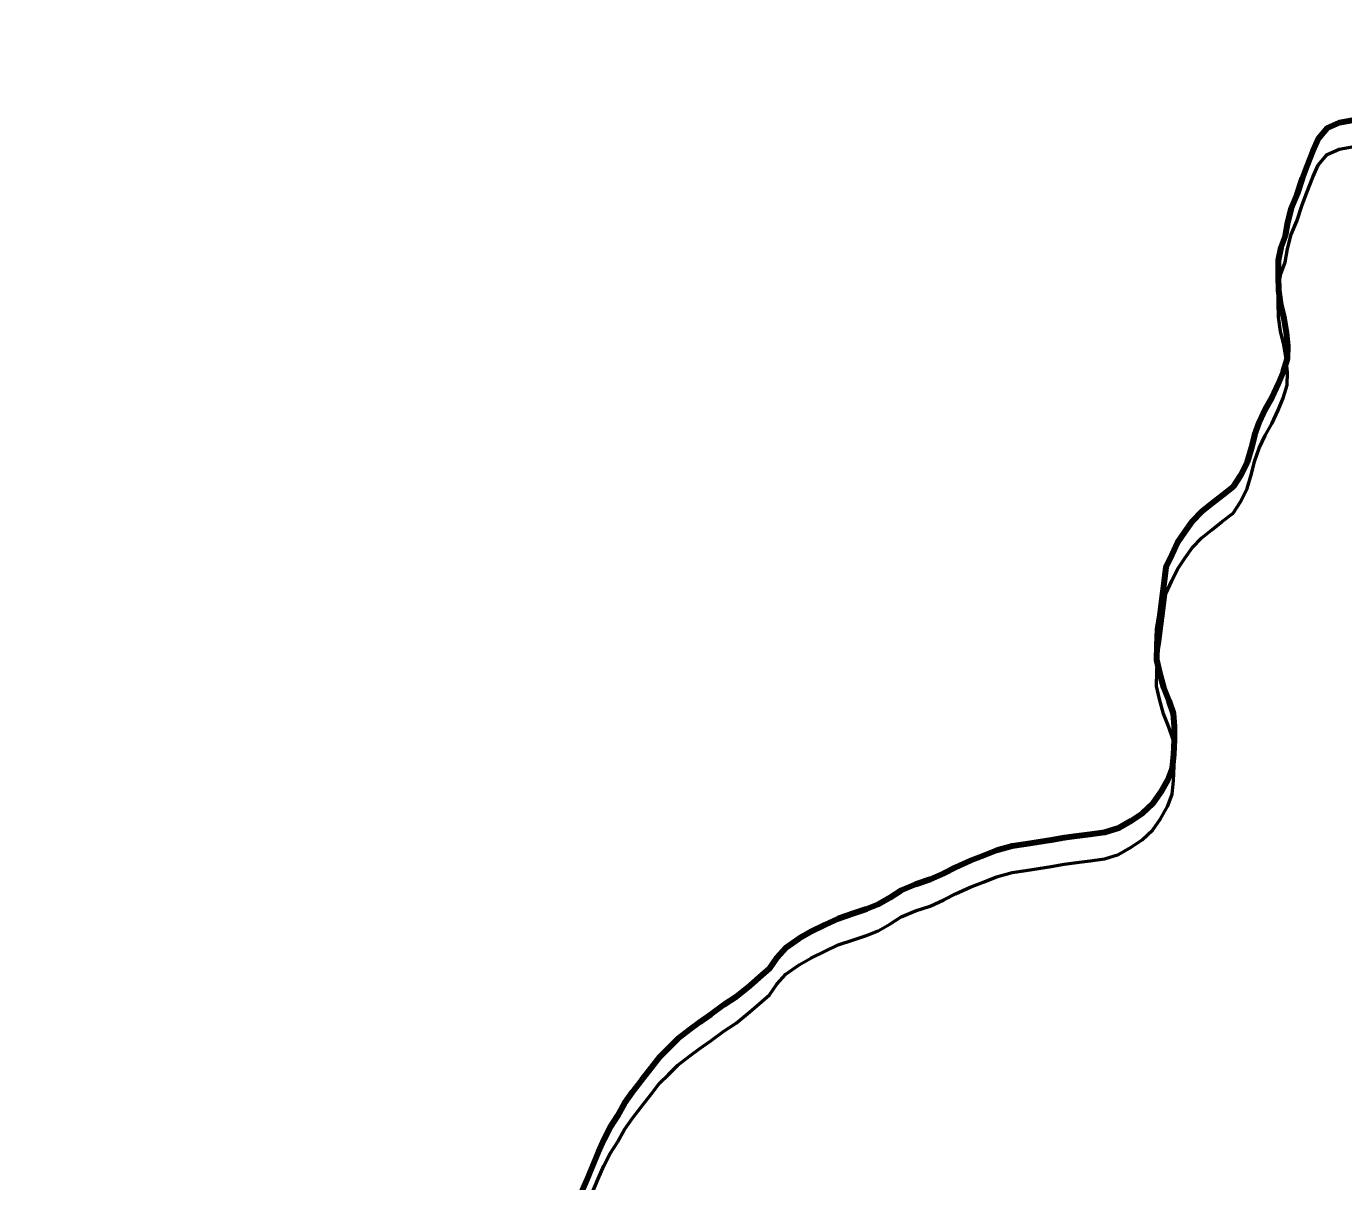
# Model space of a CAD drawing. Extents: x -1643653 to 4543381, y 1624270 to 13878484.
# Drawn here: x 738118 to 739428, y 8963337 to 8964486 of the extents above; entities that cross this region are included whole.
import ezdxf

# ---------------------------------------------------------------- set-up
doc = ezdxf.new("R2010")
doc.units = 0
doc.header["$LTSCALE"] = 200
for name, color, linetype, lineweight in [('1', 7, 'Continuous', 13), ('24', 7, 'Continuous', 25), ('27', 7, 'Continuous', 53), ('28', 7, 'Continuous', 53), ('29', 7, 'Continuous', 13), ('53', 7, 'Continuous', 106)]:
    doc.layers.add(name, color=color, linetype=linetype, lineweight=lineweight)

msp = doc.modelspace()

# ---------------------------------------------------------------- linework, layer by layer
at = {"layer": '1', "lineweight": 25}
msp.add_spline([(814781, 9009175.5), (814787.2, 9009173.4), (814796.9, 9009173.4), (814799.4, 9009172.4), (814805.1, 9009174.5), (814805.6, 9009176.5), (814811.7, 9009179.5), (814811.7, 9009179.5), (814801.5, 9009181), (814790.7, 9009181.5), (814784.1, 9009183.1), (814777.4, 9009185.1), (814778.4, 9009175.5)], degree=3, dxfattribs=at)
at = {"layer": '24', "lineweight": 53}
for points in [[(739436.1, 8964391.9), (739423, 8964389.8), (739411.1, 8964384.3), (739402.2, 8964373.9), (739397.1, 8964361.9), (739391, 8964346.6), (739386.4, 8964334.5), (739381, 8964318.2), (739375.3, 8964305), (739371.6, 8964290.7), (739369.4, 8964277.6), (739365.2, 8964265.8), (739362.6, 8964253), (739362.4, 8964237.3), (739362.8, 8964223.2), (739364.8, 8964208.9), (739368.2, 8964195.2), (739370.3, 8964181.3), (739371.6, 8964168.2), (739371.4, 8964155.2), (739367.6, 8964142.4), (739362.4, 8964130.5), (739356.1, 8964116.8), (739349.6, 8964105.2), (739343.6, 8964092.4), (739339.1, 8964079.2), (739335.9, 8964067.1), (739331.6, 8964052.6), (739325.2, 8964039.2), (739317.8, 8964028.1), (739306.7, 8964019.5), (739296.6, 8964011.3), (739286.6, 8964003.5), (739277.1, 8963993.5), (739269.6, 8963983.3), (739262.6, 8963972.5)], [(739262.6, 8963972.5), (739256.7, 8963960.5), (739251, 8963948), (739248.8, 8963931.6), (739246.9, 8963916.2), (739244.8, 8963900.5), (739242.7, 8963886.3), (739241.9, 8963870.6), (739241.7, 8963856), (739244.4, 8963843.1), (739248.6, 8963828.5), (739253.7, 8963815.2), (739258.2, 8963802.7), (739259.2, 8963789.7), (739259, 8963776.6), (739258.5, 8963762), (739257, 8963748.6), (739252.4, 8963736.6), (739245.6, 8963724.3), (739237.9, 8963713.2), (739227.4, 8963703.2), (739216.4, 8963696), (739203.9, 8963688.9), (739189.8, 8963684.5), (739175.6, 8963682.3), (739162.4, 8963680.8), (739149.7, 8963679.2), (739137, 8963676.9), (739124.2, 8963674.8), (739111.6, 8963672.9), (739098.1, 8963670.9), (739082.6, 8963666.6), (739070.2, 8963661.7), (739056.3, 8963656.3), (739041.8, 8963649.7), (739030.1, 8963643.6), (739016.7, 8963637.6), (739002.2, 8963632.7), (738987.7, 8963626.9), (738976.7, 8963619.6), (738964.9, 8963612.8), (738953.3, 8963608.1), (738940.3, 8963604.1), (738925.1, 8963598.8), (738912.4, 8963592.7), (738898.1, 8963585.6), (738886.4, 8963579.1), (738873.1, 8963569.9), (738864.4, 8963559.8), (738857, 8963549.2), (738846.8, 8963540.5), (738837.4, 8963532.2), (738823.7, 8963521.1), (738811.7, 8963513.3), (738798.6, 8963503.5), (738787.8, 8963495.9), (738777.5, 8963488.3), (738765.8, 8963479.4), (738756.5, 8963470), (738747.5, 8963461.3), (738739.2, 8963450.5), (738729.8, 8963438.4), (738720.7, 8963426.6), (738712.8, 8963415.5), (738705.9, 8963402.8)], [(738705.9, 8963402.8), (738698.7, 8963391.5), (738692.3, 8963379.4), (738686.8, 8963366.6), (738680.4, 8963351.5), (738675, 8963338.5), (738668.4, 8963323.4)]]:
    msp.add_lwpolyline(points, dxfattribs=at)
at = {"layer": '24'}
msp.add_spline([(738367.7, 8959924.4), (738437.2, 8960071.1), (738471.9, 8960121.3), (738537.5, 8960171.6), (738630.2, 8960202.5), (738765.3, 8960248.8), (738950.5, 8960322.2), (739124.2, 8960357), (739313.4, 8960368.5), (739359.7, 8960368.5), (739506.3, 8960291.3), (739610.6, 8960229.5), (739660.8, 8960198.6), (739703.2, 8960210.2), (739761.1, 8960275.8), (739826.7, 8960310.6), (739919.4, 8960314.5), (740031.3, 8960372.4), (740096.9, 8960453.5), (740178, 8960523), (740239.7, 8960542.3), (740340.1, 8960557.8), (740509.9, 8960496), (740648.9, 8960465.1), (740753.1, 8960465.1), (740865, 8960488.3), (740926.8, 8960519.2), (741135.2, 8960677.5), (741193.1, 8960747.1), (741278, 8960812.7), (741293.5, 8960851.3), (741300.5, 8960850.1), (741255.5, 8960925.1), (741195.5, 8961035.2), (741220.5, 8961105.2), (741225.5, 8961275.2), (741235.5, 8961375.3), (741255.5, 8961460.3), (741305.5, 8961510.3), (741355.4, 8961545.3), (741395.4, 8961605.3), (741440.4, 8961675.3), (741500.4, 8961730.4), (741545.4, 8961795.4), (741540.4, 8961925.4), (741555.4, 8962015.5), (741660.3, 8962135.5), (741690.3, 8962305.5), (741680.3, 8962425.6), (741700.3, 8962620.6), (741780.3, 8962700.7), (741975.2, 8962690.7), (742105.2, 8962630.6), (742195.2, 8962590.6), (742275.1, 8962580.6), (742390.1, 8962640.6), (742520.1, 8962655.6), (742770, 8962605.6), (742989.9, 8962550.6), (743104.8, 8962540.6), (743324.8, 8962590.6), (743524.7, 8962640.6), (743664.7, 8962635.6), (743774.6, 8962635.6), (743904.6, 8962675.7), (744079.5, 8962775.7), (744274.5, 8962990.7), (744539.4, 8963385.9), (744659.3, 8963580.9), (744879.3, 8963706), (745084.2, 8963786), (745299.1, 8963801), (745444.1, 8963831), (745664, 8963901), (745943.9, 8964026.1), (746173.8, 8964201.1), (746393.8, 8964276.1), (746543.7, 8964266.1), (746708.6, 8964376.2), (746898.6, 8964536.2), (747118.5, 8964656.2), (747248.5, 8964676.2), (747398.4, 8964766.3), (747428.4, 8964831.3), (747488.4, 8964891.3), (747623.3, 8964991.3), (747863.3, 8965106.4), (747993.2, 8965146.4), (748133.2, 8965221.4), (748228.1, 8965321.5), (748358.1, 8965451.5)], degree=3, dxfattribs=at)
at = {"layer": '27'}
for points in [[(739397.1, 8964361.9), (739402.2, 8964373.9), (739411.1, 8964384.3), (739423, 8964389.8), (739436.1, 8964391.9), (739448.4, 8964395.6), (739461.1, 8964398.4), (739474, 8964402.2)], [(739436.1, 8964391.9), (739423, 8964389.8), (739411.1, 8964384.3), (739402.2, 8964373.9), (739397.1, 8964361.9), (739391, 8964346.6), (739386.4, 8964334.5), (739381, 8964318.2), (739375.3, 8964305), (739371.6, 8964290.7), (739369.4, 8964277.6), (739365.2, 8964265.8), (739362.6, 8964253), (739362.4, 8964237.3), (739362.8, 8964223.2), (739364.8, 8964208.9), (739368.2, 8964195.2), (739370.3, 8964181.3), (739371.6, 8964168.2), (739371.4, 8964155.2), (739367.6, 8964142.4), (739362.4, 8964130.5), (739356.1, 8964116.8), (739349.6, 8964105.2), (739343.6, 8964092.4), (739339.1, 8964079.2), (739335.9, 8964067.1), (739331.6, 8964052.6), (739325.2, 8964039.2), (739317.8, 8964028.1), (739306.7, 8964019.5), (739296.6, 8964011.3), (739286.6, 8964003.5), (739277.1, 8963993.5), (739269.6, 8963983.3), (739262.6, 8963972.5)], [(739371.6, 8964290.7), (739375.3, 8964305), (739381, 8964318.2), (739386.4, 8964334.5), (739391, 8964346.6), (739397.1, 8964361.9)], [(739368.2, 8964195.2), (739364.8, 8964208.9), (739362.8, 8964223.2), (739362.4, 8964237.3), (739362.6, 8964253), (739365.2, 8964265.8), (739369.4, 8964277.6), (739371.6, 8964290.7)], [(739356.1, 8964116.8), (739362.4, 8964130.5), (739367.6, 8964142.4), (739371.4, 8964155.2), (739371.6, 8964168.2), (739370.3, 8964181.3), (739368.2, 8964195.2)], [(739331.6, 8964052.6), (739335.9, 8964067.1), (739339.1, 8964079.2), (739343.6, 8964092.4), (739349.6, 8964105.2), (739356.1, 8964116.8)], [(739296.6, 8964011.3), (739306.7, 8964019.5), (739317.8, 8964028.1), (739325.2, 8964039.2), (739331.6, 8964052.6)], [(739277.1, 8963993.5), (739286.6, 8964003.5), (739296.6, 8964011.3)], [(739248.8, 8963931.6), (739251, 8963948), (739256.7, 8963960.5), (739262.6, 8963972.5), (739269.6, 8963983.3), (739277.1, 8963993.5)], [(739262.6, 8963972.5), (739256.7, 8963960.5), (739251, 8963948), (739248.8, 8963931.6), (739246.9, 8963916.2), (739244.8, 8963900.5), (739242.7, 8963886.3), (739241.9, 8963870.6), (739241.7, 8963856), (739244.4, 8963843.1), (739248.6, 8963828.5), (739253.7, 8963815.2), (739258.2, 8963802.7), (739259.2, 8963789.7), (739259, 8963776.6), (739258.5, 8963762), (739257, 8963748.6), (739252.4, 8963736.6), (739245.6, 8963724.3), (739237.9, 8963713.2), (739227.4, 8963703.2), (739216.4, 8963696), (739203.9, 8963688.9), (739189.8, 8963684.5), (739175.6, 8963682.3), (739162.4, 8963680.8), (739149.7, 8963679.2), (739137, 8963676.9), (739124.2, 8963674.8), (739111.6, 8963672.9), (739098.1, 8963670.9), (739082.6, 8963666.6), (739070.2, 8963661.7), (739056.3, 8963656.3), (739041.8, 8963649.7), (739030.1, 8963643.6), (739016.7, 8963637.6), (739002.2, 8963632.7), (738987.7, 8963626.9), (738976.7, 8963619.6), (738964.9, 8963612.8), (738953.3, 8963608.1), (738940.3, 8963604.1), (738925.1, 8963598.8), (738912.4, 8963592.7), (738898.1, 8963585.6), (738886.4, 8963579.1), (738873.1, 8963569.9), (738864.4, 8963559.8), (738857, 8963549.2), (738846.8, 8963540.5), (738837.4, 8963532.2), (738823.7, 8963521.1), (738811.7, 8963513.3), (738798.6, 8963503.5), (738787.8, 8963495.9), (738777.5, 8963488.3), (738765.8, 8963479.4), (738756.5, 8963470), (738747.5, 8963461.3), (738739.2, 8963450.5), (738729.8, 8963438.4), (738720.7, 8963426.6), (738712.8, 8963415.5), (738705.9, 8963402.8)], [(739244.8, 8963900.5), (739246.9, 8963916.2), (739248.8, 8963931.6)], [(739258.2, 8963802.7), (739253.7, 8963815.2), (739248.6, 8963828.5), (739244.4, 8963843.1), (739241.7, 8963856), (739241.9, 8963870.6), (739242.7, 8963886.3), (739244.8, 8963900.5)], [(739175.6, 8963682.3), (739189.8, 8963684.5), (739203.9, 8963688.9), (739216.4, 8963696), (739227.4, 8963703.2), (739237.9, 8963713.2), (739245.6, 8963724.3), (739252.4, 8963736.6), (739257, 8963748.6), (739258.5, 8963762), (739259, 8963776.6), (739259.2, 8963789.7), (739258.2, 8963802.7)], [(739111.6, 8963672.9), (739124.2, 8963674.8), (739137, 8963676.9), (739149.7, 8963679.2)], [(739149.7, 8963679.2), (739162.4, 8963680.8), (739175.6, 8963682.3)], [(739030.1, 8963643.6), (739041.8, 8963649.7), (739056.3, 8963656.3), (739070.2, 8963661.7), (739082.6, 8963666.6)], [(739082.6, 8963666.6), (739098.1, 8963670.9), (739111.6, 8963672.9)], [(738987.7, 8963626.9), (739002.2, 8963632.7), (739016.7, 8963637.6), (739030.1, 8963643.6)], [(738964.9, 8963612.8), (738976.7, 8963619.6), (738987.7, 8963626.9)], [(738940.3, 8963604.1), (738953.3, 8963608.1), (738964.9, 8963612.8)], [(738898.1, 8963585.6), (738912.4, 8963592.7), (738925.1, 8963598.8), (738940.3, 8963604.1)], [(738873.1, 8963569.9), (738886.4, 8963579.1), (738898.1, 8963585.6)], [(738846.8, 8963540.5), (738857, 8963549.2), (738864.4, 8963559.8), (738873.1, 8963569.9)], [(738823.7, 8963521.1), (738837.4, 8963532.2), (738846.8, 8963540.5)], [(738798.6, 8963503.5), (738811.7, 8963513.3), (738823.7, 8963521.1)], [(738765.8, 8963479.4), (738777.5, 8963488.3), (738787.8, 8963495.9), (738798.6, 8963503.5)], [(738729.8, 8963438.4), (738739.2, 8963450.5), (738747.5, 8963461.3), (738756.5, 8963470), (738765.8, 8963479.4)], [(738692.3, 8963379.4), (738698.7, 8963391.5), (738705.9, 8963402.8), (738712.8, 8963415.5), (738720.7, 8963426.6), (738729.8, 8963438.4)], [(738705.9, 8963402.8), (738698.7, 8963391.5), (738692.3, 8963379.4), (738686.8, 8963366.6), (738680.4, 8963351.5), (738675, 8963338.5), (738668.4, 8963323.4)], [(738680.4, 8963351.5), (738686.8, 8963366.6), (738692.3, 8963379.4)], [(738668.4, 8963323.4), (738675, 8963338.5), (738680.4, 8963351.5)]]:
    msp.add_lwpolyline(points, dxfattribs=at)
at = {"layer": '28'}
for points in [[(739262.6, 8963972.5), (739269.6, 8963983.3), (739277.1, 8963993.5), (739286.6, 8964003.5), (739296.6, 8964011.3), (739306.7, 8964019.5), (739317.8, 8964028.1), (739325.2, 8964039.2), (739331.6, 8964052.6), (739335.9, 8964067.1), (739339.1, 8964079.2), (739343.6, 8964092.4), (739349.6, 8964105.2), (739356.1, 8964116.8), (739362.4, 8964130.5), (739367.6, 8964142.4), (739371.4, 8964155.2), (739371.6, 8964168.2), (739370.3, 8964181.3), (739368.2, 8964195.2), (739364.8, 8964208.9), (739362.8, 8964223.2), (739362.4, 8964237.3), (739362.6, 8964253), (739365.2, 8964265.8), (739369.4, 8964277.6), (739371.6, 8964290.7), (739375.3, 8964305), (739381, 8964318.2), (739386.4, 8964334.5), (739391, 8964346.6), (739397.1, 8964361.9), (739402.2, 8964373.9), (739411.1, 8964384.3), (739423, 8964389.8), (739436.1, 8964391.9)], [(739262.6, 8963946.3), (739269.6, 8963957.1), (739277.1, 8963967.4), (739286.6, 8963977.3), (739296.6, 8963985.1), (739306.7, 8963993.4), (739317.8, 8964001.9), (739325.2, 8964013), (739331.6, 8964026.4), (739335.9, 8964040.9), (739339.1, 8964053.1), (739343.6, 8964066.3), (739349.6, 8964079), (739356.1, 8964090.7), (739362.4, 8964104.3), (739367.6, 8964116.2), (739371.4, 8964129.1), (739371.6, 8964142), (739370.3, 8964155.1), (739368.2, 8964169.1), (739364.8, 8964182.7), (739362.8, 8964197.1), (739362.4, 8964211.1), (739362.6, 8964226.8), (739365.2, 8964239.6), (739369.4, 8964251.4), (739371.6, 8964264.5), (739375.3, 8964278.8), (739381, 8964292), (739386.4, 8964308.4), (739391, 8964320.4), (739397.1, 8964335.8), (739402.2, 8964347.8), (739411.1, 8964358.2), (739423, 8964363.7), (739436.1, 8964365.8)], [(738705.9, 8963402.8), (738712.8, 8963415.5), (738720.7, 8963426.6), (738729.8, 8963438.4), (738739.2, 8963450.5), (738747.5, 8963461.3), (738756.5, 8963470), (738765.8, 8963479.4), (738777.5, 8963488.3), (738787.8, 8963495.9), (738798.6, 8963503.5), (738811.7, 8963513.3), (738823.7, 8963521.1), (738837.4, 8963532.2), (738846.8, 8963540.5), (738857, 8963549.2), (738864.4, 8963559.8), (738873.1, 8963569.9), (738886.4, 8963579.1), (738898.1, 8963585.6), (738912.4, 8963592.7), (738925.1, 8963598.8), (738940.3, 8963604.1), (738953.3, 8963608.1), (738964.9, 8963612.8), (738976.7, 8963619.6), (738987.7, 8963626.9), (739002.2, 8963632.7), (739016.7, 8963637.6), (739030.1, 8963643.6), (739041.8, 8963649.7), (739056.3, 8963656.3), (739070.2, 8963661.7), (739082.6, 8963666.6), (739098.1, 8963670.9), (739111.6, 8963672.9), (739124.2, 8963674.8), (739137, 8963676.9), (739149.7, 8963679.2), (739162.4, 8963680.8), (739175.6, 8963682.3), (739189.8, 8963684.5), (739203.9, 8963688.9), (739216.4, 8963696), (739227.4, 8963703.2), (739237.9, 8963713.2), (739245.6, 8963724.3), (739252.4, 8963736.6), (739257, 8963748.6), (739258.5, 8963762), (739259, 8963776.6), (739259.2, 8963789.7), (739258.2, 8963802.7), (739253.7, 8963815.2), (739248.6, 8963828.5), (739244.4, 8963843.1), (739241.7, 8963856), (739241.9, 8963870.6), (739242.7, 8963886.3), (739244.8, 8963900.5), (739246.9, 8963916.2), (739248.8, 8963931.6), (739251, 8963948), (739256.7, 8963960.5), (739262.6, 8963972.5)], [(738705.9, 8963376.7), (738712.8, 8963389.3), (738720.7, 8963400.5), (738729.8, 8963412.2), (738739.2, 8963424.3), (738747.5, 8963435.2), (738756.5, 8963443.9), (738765.8, 8963453.2), (738777.5, 8963462.1), (738787.8, 8963469.8), (738798.6, 8963477.4), (738811.7, 8963487.1), (738823.7, 8963495), (738837.4, 8963506.1), (738846.8, 8963514.3), (738857, 8963523), (738864.4, 8963533.6), (738873.1, 8963543.8), (738886.4, 8963552.9), (738898.1, 8963559.4), (738912.4, 8963566.5), (738925.1, 8963572.7), (738940.3, 8963577.9), (738953.3, 8963582), (738964.9, 8963586.7), (738976.7, 8963593.4), (738987.7, 8963600.8), (739002.2, 8963606.5), (739016.7, 8963611.4), (739030.1, 8963617.4), (739041.8, 8963623.6), (739056.3, 8963630.2), (739070.2, 8963635.5), (739082.6, 8963640.5), (739098.1, 8963644.7), (739111.6, 8963646.7), (739124.2, 8963648.6), (739137, 8963650.8), (739149.7, 8963653), (739162.4, 8963654.7), (739175.6, 8963656.2), (739189.8, 8963658.3), (739203.9, 8963662.7), (739216.4, 8963669.8), (739227.4, 8963677.1), (739237.9, 8963687.1), (739245.6, 8963698.1), (739252.4, 8963710.4), (739257, 8963722.5), (739258.5, 8963735.8), (739259, 8963750.5), (739259.2, 8963763.6), (739258.2, 8963776.5), (739253.7, 8963789.1), (739248.6, 8963802.4), (739244.4, 8963817), (739241.7, 8963829.9), (739241.9, 8963844.4), (739242.7, 8963860.2), (739244.8, 8963874.3), (739246.9, 8963890.1), (739248.8, 8963905.4), (739251, 8963921.8), (739256.7, 8963934.4), (739262.6, 8963946.3)], [(738668.4, 8963323.4), (738675, 8963338.5), (738680.4, 8963351.5), (738686.8, 8963366.6), (738692.3, 8963379.4), (738698.7, 8963391.5), (738705.9, 8963402.8)], [(738680.4, 8963325.4), (738686.8, 8963340.4), (738692.3, 8963353.2), (738698.7, 8963365.4), (738705.9, 8963376.7)]]:
    msp.add_lwpolyline(points, dxfattribs=at)
at = {"layer": '29', "lineweight": 53}
for points in [[(739436.1, 8964391.9), (739423, 8964389.8), (739411.1, 8964384.3), (739402.2, 8964373.9), (739397.1, 8964361.9), (739391, 8964346.6), (739386.4, 8964334.5), (739381, 8964318.2), (739375.3, 8964305), (739371.6, 8964290.7), (739369.4, 8964277.6), (739365.2, 8964265.8), (739362.6, 8964253), (739362.4, 8964237.3), (739362.8, 8964223.2), (739364.8, 8964208.9), (739368.2, 8964195.2), (739370.3, 8964181.3), (739371.6, 8964168.2), (739371.4, 8964155.2), (739367.6, 8964142.4), (739362.4, 8964130.5), (739356.1, 8964116.8), (739349.6, 8964105.2), (739343.6, 8964092.4), (739339.1, 8964079.2), (739335.9, 8964067.1), (739331.6, 8964052.6), (739325.2, 8964039.2), (739317.8, 8964028.1), (739306.7, 8964019.5), (739296.6, 8964011.3), (739286.6, 8964003.5), (739277.1, 8963993.5), (739269.6, 8963983.3), (739262.6, 8963972.5)], [(739262.6, 8963972.5), (739256.7, 8963960.5), (739251, 8963948), (739248.8, 8963931.6), (739246.9, 8963916.2), (739244.8, 8963900.5), (739242.7, 8963886.3), (739241.9, 8963870.6), (739241.7, 8963856), (739244.4, 8963843.1), (739248.6, 8963828.5), (739253.7, 8963815.2), (739258.2, 8963802.7), (739259.2, 8963789.7), (739259, 8963776.6), (739258.5, 8963762), (739257, 8963748.6), (739252.4, 8963736.6), (739245.6, 8963724.3), (739237.9, 8963713.2), (739227.4, 8963703.2), (739216.4, 8963696), (739203.9, 8963688.9), (739189.8, 8963684.5), (739175.6, 8963682.3), (739162.4, 8963680.8), (739149.7, 8963679.2), (739137, 8963676.9), (739124.2, 8963674.8), (739111.6, 8963672.9), (739098.1, 8963670.9), (739082.6, 8963666.6), (739070.2, 8963661.7), (739056.3, 8963656.3), (739041.8, 8963649.7), (739030.1, 8963643.6), (739016.7, 8963637.6), (739002.2, 8963632.7), (738987.7, 8963626.9), (738976.7, 8963619.6), (738964.9, 8963612.8), (738953.3, 8963608.1), (738940.3, 8963604.1), (738925.1, 8963598.8), (738912.4, 8963592.7), (738898.1, 8963585.6), (738886.4, 8963579.1), (738873.1, 8963569.9), (738864.4, 8963559.8), (738857, 8963549.2), (738846.8, 8963540.5), (738837.4, 8963532.2), (738823.7, 8963521.1), (738811.7, 8963513.3), (738798.6, 8963503.5), (738787.8, 8963495.9), (738777.5, 8963488.3), (738765.8, 8963479.4), (738756.5, 8963470), (738747.5, 8963461.3), (738739.2, 8963450.5), (738729.8, 8963438.4), (738720.7, 8963426.6), (738712.8, 8963415.5), (738705.9, 8963402.8)], [(738705.9, 8963402.8), (738698.7, 8963391.5), (738692.3, 8963379.4), (738686.8, 8963366.6), (738680.4, 8963351.5), (738675, 8963338.5), (738668.4, 8963323.4)]]:
    msp.add_lwpolyline(points, dxfattribs=at)
at = {"layer": '53'}
for points in [[(739436.1, 8964391.9), (739423, 8964389.8), (739411.1, 8964384.3), (739402.2, 8964373.9), (739397.1, 8964361.9), (739391, 8964346.6), (739386.4, 8964334.5), (739381, 8964318.2), (739375.3, 8964305), (739371.6, 8964290.7), (739369.4, 8964277.6), (739365.2, 8964265.8), (739362.6, 8964253), (739362.4, 8964237.3), (739362.8, 8964223.2), (739364.8, 8964208.9), (739368.2, 8964195.2), (739370.3, 8964181.3), (739371.6, 8964168.2), (739371.4, 8964155.2), (739367.6, 8964142.4), (739362.4, 8964130.5), (739356.1, 8964116.8), (739349.6, 8964105.2), (739343.6, 8964092.4), (739339.1, 8964079.2), (739335.9, 8964067.1), (739331.6, 8964052.6), (739325.2, 8964039.2), (739317.8, 8964028.1), (739306.7, 8964019.5), (739296.6, 8964011.3), (739286.6, 8964003.5), (739277.1, 8963993.5), (739269.6, 8963983.3), (739262.6, 8963972.5)], [(739262.6, 8963972.5), (739256.7, 8963960.5), (739251, 8963948), (739248.8, 8963931.6), (739246.9, 8963916.2), (739244.8, 8963900.5), (739242.7, 8963886.3), (739241.9, 8963870.6), (739241.7, 8963856), (739244.4, 8963843.1), (739248.6, 8963828.5), (739253.7, 8963815.2), (739258.2, 8963802.7), (739259.2, 8963789.7), (739259, 8963776.6), (739258.5, 8963762), (739257, 8963748.6), (739252.4, 8963736.6), (739245.6, 8963724.3), (739237.9, 8963713.2), (739227.4, 8963703.2), (739216.4, 8963696), (739203.9, 8963688.9), (739189.8, 8963684.5), (739175.6, 8963682.3), (739162.4, 8963680.8), (739149.7, 8963679.2), (739137, 8963676.9), (739124.2, 8963674.8), (739111.6, 8963672.9), (739098.1, 8963670.9), (739082.6, 8963666.6), (739070.2, 8963661.7), (739056.3, 8963656.3), (739041.8, 8963649.7), (739030.1, 8963643.6), (739016.7, 8963637.6), (739002.2, 8963632.7), (738987.7, 8963626.9), (738976.7, 8963619.6), (738964.9, 8963612.8), (738953.3, 8963608.1), (738940.3, 8963604.1), (738925.1, 8963598.8), (738912.4, 8963592.7), (738898.1, 8963585.6), (738886.4, 8963579.1), (738873.1, 8963569.9), (738864.4, 8963559.8), (738857, 8963549.2), (738846.8, 8963540.5), (738837.4, 8963532.2), (738823.7, 8963521.1), (738811.7, 8963513.3), (738798.6, 8963503.5), (738787.8, 8963495.9), (738777.5, 8963488.3), (738765.8, 8963479.4), (738756.5, 8963470), (738747.5, 8963461.3), (738739.2, 8963450.5), (738729.8, 8963438.4), (738720.7, 8963426.6), (738712.8, 8963415.5), (738705.9, 8963402.8)], [(738705.9, 8963402.8), (738698.7, 8963391.5), (738692.3, 8963379.4), (738686.8, 8963366.6), (738680.4, 8963351.5), (738675, 8963338.5), (738668.4, 8963323.4)]]:
    msp.add_lwpolyline(points, dxfattribs=at)

doc.saveas('drawing.dxf')
